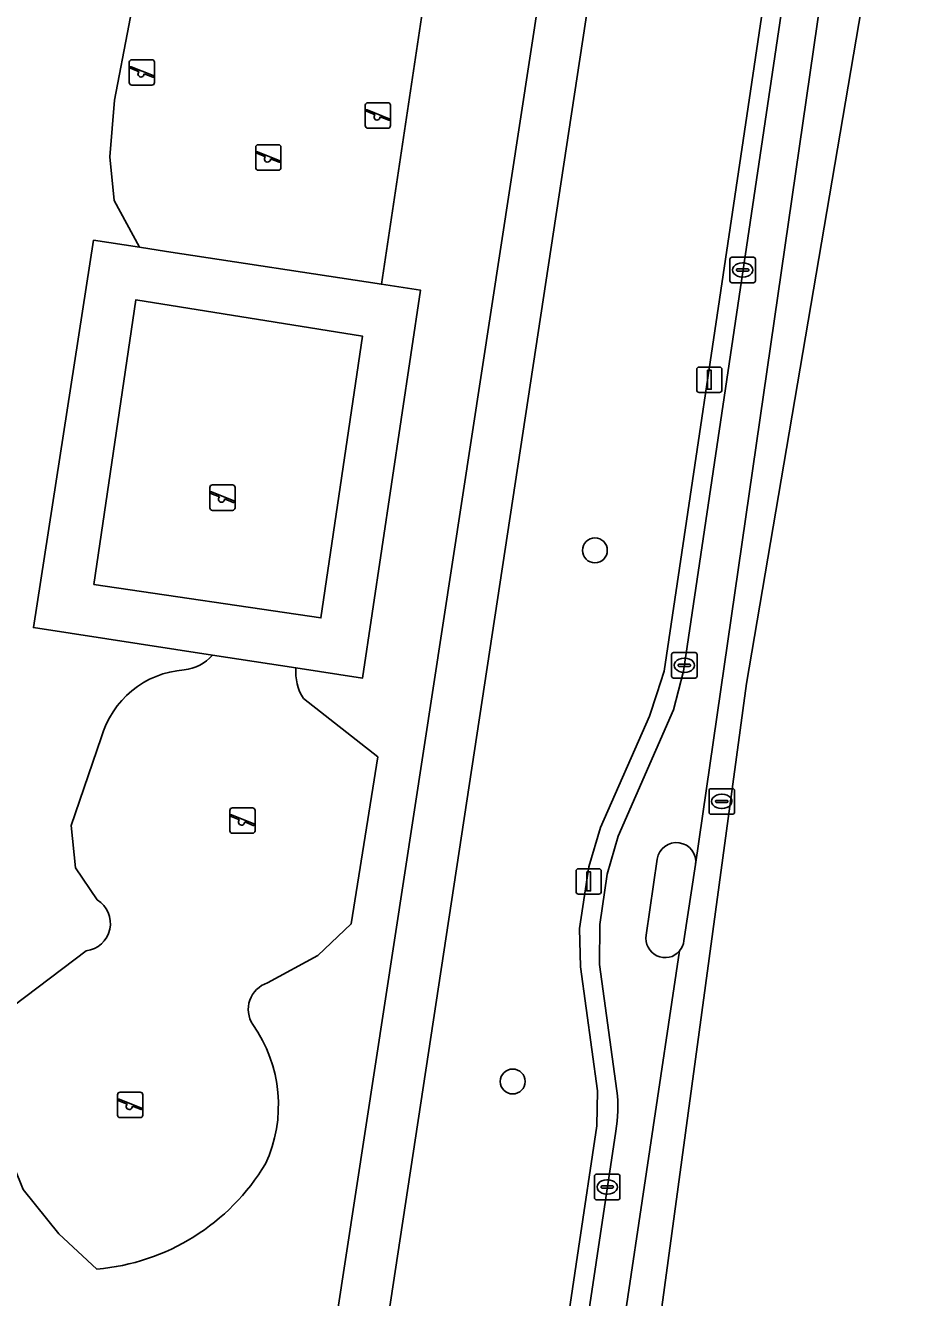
# Model space of a CAD drawing. Extents: x 163008 to 163854, y 382777 to 383982.
# Drawn here: x 163705.08 to 163740.26, y 383086.14 to 383136.12 of the extents above; entities that cross this region are included whole.
import ezdxf

# ---------------------------------------------------------------- set-up
doc = ezdxf.new("R2010")
doc.units = 0
for name, color, linetype in [('IMGEO_Boom', 7, 'Continuous'), ('IMGEO_Groenvoorziening', 7, 'Continuous'), ('IMGEO_Hek', 7, 'Continuous'), ('IMGEO_Kolk', 7, 'Continuous'), ('IMGEO_Lichtmast', 7, 'Continuous'), ('IMGEO_Rijbaan_lokaal_open', 7, 'Continuous'), ('IMGEO_Rioolput', 7, 'Continuous'), ('IMGEO_Speelvoorziening', 7, 'Continuous'), ('IMGEO_Terreindeel_gesloten', 7, 'Continuous'), ('IMGEO_Terreindeel_zand', 7, 'Continuous'), ('IMGEO_Verkeerseiland_open', 7, 'Continuous'), ('IMGEO_Voetpad_open', 7, 'Continuous')]:
    doc.layers.add(name, color=color, linetype=linetype)

msp = doc.modelspace()

# ---------------------------------------------------------------- linework, layer by layer
at = {"layer": 'IMGEO_Boom'}
for centre in [(163727.462, 383115.496), (163724.235, 383094.63)]:
    msp.add_circle(centre, 0.489, dxfattribs=at)
at = {"layer": 'IMGEO_Groenvoorziening'}
for points in [[(163726.863, 383100.64), (163727.225, 383103.062), (163727.689, 383104.611), (163729.604, 383108.978), (163729.892, 383109.86), (163730.184, 383110.755), (163733.286, 383131.597), (163735.465, 383146.236), (163736.525, 383153.358), (163736.218, 383153.406), (163729.856, 383154.392), (163728.769, 383147.255), (163726.543, 383132.643), (163723.23, 383110.894), (163719.918, 383089.145), (163716.864, 383069.095)], [(163651.938, 383093.599), (163714.654, 383068.002), (163725.671, 383139.799), (163725.721, 383140.138), (163718.17, 383141.248), (163718.136, 383139.733), (163721.075, 383139.327), (163719.071, 383125.948), (163720.61, 383125.712), (163718.335, 383110.478), (163715.712, 383110.88)], [(163712.43, 383111.384), (163705.393, 383112.463), (163707.758, 383127.68), (163709.57, 383127.403), (163708.565, 383129.238), (163708.393, 383130.951), (163708.586, 383133.179), (163709.143, 383136.114), (163710.043, 383140.891)], [(163716.004, 383109.674), (163718.936, 383107.382), (163717.885, 383100.82), (163716.57, 383099.579), (163714.592, 383098.502)], [(163707.905, 383101.761), (163707.054, 383103.023), (163706.874, 383104.681), (163708.061, 383108.128)], [(163723.612, 383066.507), (163726.821, 383088.074), (163727.539, 383092.894), (163727.57, 383094.263), (163726.901, 383099.138), (163726.863, 383100.64)], [(163707.889, 383087.257), (163706.397, 383088.649), (163704.998, 383090.394), (163702.655, 383096.13), (163707.474, 383099.766)]]:
    msp.add_lwpolyline(points, dxfattribs=at)
for centre, radius, start, end in [((163711.164, 383112.447), 1.653, 275.3828, 319.9939), ((163711.584, 383107.156), 3.654, 94.1534, 164.5804), ((163717.66, 383110.713), 1.955, 175.1101, 212.1113), ((163707.339, 383100.839), 1.082, 277.1903, 58.4281), ((163714.933, 383097.464), 1.093, 108.1899, 212.9521), ((163709.547, 383093.701), 5.478, 335.0539, 35.3331), ((163707.141, 383095.833), 8.608, 274.9868, 328.929)]:
    msp.add_arc(centre, radius, start, end, dxfattribs=at)
at = {"layer": 'IMGEO_Hek'}
msp.add_lwpolyline([(163668.146, 383152.551), (163671.878, 383176.79), (163672.946, 383177.576), (163673.417, 383178.311), (163676.436, 383180.421), (163676.757, 383180.227), (163679.151, 383179.843), (163697.534, 383177.061), (163726.338, 383172.701), (163723.797, 383155.311), (163727.894, 383154.735), (163725.721, 383140.138), (163725.671, 383139.799), (163714.654, 383068.002), (163651.938, 383093.599), (163652.08, 383093.941), (163660.107, 383112.661)], dxfattribs=at)
at = {"layer": 'IMGEO_Kolk'}
for p, q in [((163732.846, 383127.011), (163733.698, 383127.011)), ((163732.771, 383126.085), (163732.771, 383126.937)), ((163733.03, 383126.505), (163733.03, 383126.517)), ((163733.073, 383126.554), (163733.471, 383126.554)), ((163733.259, 383126.791), (163733.284, 383126.791)), ((163733.514, 383126.517), (163733.514, 383126.505)), ((163733.772, 383126.937), (163733.772, 383126.085)), ((163733.698, 383126.011), (163732.846, 383126.011)), ((163733.468, 383126.468), (163733.07, 383126.468)), ((163733.282, 383126.231), (163733.257, 383126.231)), ((163730.478, 383110.555), (163730.478, 383111.407)), ((163730.553, 383111.481), (163731.405, 383111.481)), ((163730.78, 383111.024), (163731.178, 383111.024)), ((163730.966, 383111.261), (163730.991, 383111.261)), ((163731.479, 383111.407), (163731.479, 383110.555)), ((163730.737, 383110.975), (163730.737, 383110.987)), ((163731.175, 383110.938), (163730.777, 383110.938)), ((163730.989, 383110.701), (163730.964, 383110.701)), ((163731.221, 383110.987), (163731.221, 383110.975)), ((163731.405, 383110.481), (163730.553, 383110.481)), ((163727.446, 383090.06), (163727.446, 383090.912)), ((163727.521, 383090.986), (163728.373, 383090.986)), ((163727.748, 383090.529), (163728.146, 383090.529)), ((163727.934, 383090.766), (163727.959, 383090.766)), ((163728.447, 383090.912), (163728.447, 383090.06)), ((163727.705, 383090.48), (163727.705, 383090.492)), ((163728.143, 383090.443), (163727.745, 383090.443)), ((163727.957, 383090.206), (163727.932, 383090.206)), ((163728.189, 383090.492), (163728.189, 383090.48)), ((163728.373, 383089.986), (163727.521, 383089.986))]:
    msp.add_line(p, q, dxfattribs=at)
for points in [[(163732.846, 383127.011), (163733.698, 383127.011)], [(163732.771, 383126.085), (163732.771, 383126.937)], [(163733.772, 383126.937), (163733.772, 383126.085)], [(163733.698, 383126.011), (163732.846, 383126.011)], [(163730.478, 383110.555), (163730.478, 383111.407)], [(163730.553, 383111.481), (163731.405, 383111.481)], [(163731.479, 383111.407), (163731.479, 383110.555)], [(163731.405, 383110.481), (163730.553, 383110.481)], [(163727.446, 383090.06), (163727.446, 383090.912)], [(163727.521, 383090.986), (163728.373, 383090.986)], [(163728.447, 383090.912), (163728.447, 383090.06)], [(163728.373, 383089.986), (163727.521, 383089.986)]]:
    msp.add_lwpolyline(points, dxfattribs=at)
for centre, radius, start, end in [((163732.848, 383126.935), 0.0765, 91.552, 178.448), ((163732.848, 383126.935), 0.0765, 91.552, 178.448), ((163733.696, 383126.935), 0.0765, 1.552, 88.448), ((163733.696, 383126.935), 0.0765, 1.552, 88.448), ((163733.07, 383126.514), 0.0403, 85.8775, 175.7526), ((163733.475, 383126.516), 0.0386, 1.7309, 96.639), ((163732.848, 383126.087), 0.0765, 181.552, 268.448), ((163732.848, 383126.087), 0.0765, 181.552, 268.448), ((163733.067, 383126.504), 0.0366, 178.938, 274.7102), ((163733.471, 383126.511), 0.043, 264.8664, 352.4533), ((163733.696, 383126.087), 0.0765, 271.552, 358.448), ((163733.696, 383126.087), 0.0765, 271.552, 358.448), ((163730.555, 383111.405), 0.0765, 91.552, 178.448), ((163730.555, 383111.405), 0.0765, 91.552, 178.448), ((163730.777, 383110.984), 0.0403, 85.8775, 175.7526), ((163731.182, 383110.986), 0.0386, 1.7309, 96.639), ((163731.403, 383111.405), 0.0765, 1.552, 88.448), ((163731.403, 383111.405), 0.0765, 1.552, 88.448), ((163730.555, 383110.557), 0.0765, 181.552, 268.448), ((163730.555, 383110.557), 0.0765, 181.552, 268.448), ((163730.774, 383110.974), 0.0366, 178.938, 274.7102), ((163731.178, 383110.981), 0.043, 264.8664, 352.4533), ((163731.403, 383110.557), 0.0765, 271.552, 358.448), ((163731.403, 383110.557), 0.0765, 271.552, 358.448), ((163727.523, 383090.91), 0.0765, 91.552, 178.448), ((163727.523, 383090.91), 0.0765, 91.552, 178.448), ((163727.745, 383090.489), 0.0403, 85.8775, 175.7526), ((163728.15, 383090.491), 0.0386, 1.7309, 96.639), ((163728.371, 383090.91), 0.0765, 1.552, 88.448), ((163728.371, 383090.91), 0.0765, 1.552, 88.448), ((163727.523, 383090.062), 0.0765, 181.552, 268.448), ((163727.523, 383090.062), 0.0765, 181.552, 268.448), ((163727.742, 383090.479), 0.0366, 178.938, 274.7102), ((163728.146, 383090.486), 0.043, 264.8664, 352.4533), ((163728.371, 383090.062), 0.0765, 271.552, 358.448), ((163728.371, 383090.062), 0.0765, 271.552, 358.448)]:
    msp.add_arc(centre, radius, start, end, dxfattribs=at)
for centre, major_axis, ratio, start_param, end_param in [((163733.258, 383126.511), (-0.387, 0.002), 0.722429, 4.712389, 7.853982), ((163733.283, 383126.511), (-0.39, 0.002), 0.717154, 1.570796, 4.712389), ((163730.965, 383110.981), (-0.387, 0.002), 0.722429, 4.712389, 7.853982), ((163730.99, 383110.981), (-0.39, 0.002), 0.717154, 1.570796, 4.712389), ((163727.933, 383090.486), (-0.387, 0.002), 0.722429, 4.712389, 7.853982), ((163727.958, 383090.486), (-0.39, 0.002), 0.717154, 1.570796, 4.712389)]:
    msp.add_ellipse(centre, major_axis=major_axis, ratio=ratio, start_param=start_param, end_param=end_param, dxfattribs=at)
at = {"layer": 'IMGEO_Lichtmast'}
for p, q in [((163731.464, 383121.797), (163731.464, 383122.597)), ((163731.464, 383122.597), (163731.464, 383121.797)), ((163731.564, 383122.697), (163732.354, 383122.697)), ((163732.354, 383122.697), (163731.564, 383122.697)), ((163732.454, 383122.597), (163732.454, 383121.797)), ((163732.454, 383121.797), (163732.454, 383122.597)), ((163732.354, 383121.697), (163731.564, 383121.697)), ((163731.564, 383121.697), (163732.354, 383121.697)), ((163726.722, 383102.089), (163726.722, 383102.889)), ((163726.722, 383102.889), (163726.722, 383102.089)), ((163726.822, 383102.989), (163727.612, 383102.989)), ((163727.612, 383102.989), (163726.822, 383102.989)), ((163727.712, 383102.889), (163727.712, 383102.089)), ((163727.712, 383102.089), (163727.712, 383102.889)), ((163727.612, 383101.989), (163726.822, 383101.989)), ((163726.822, 383101.989), (163727.612, 383101.989))]:
    msp.add_line(p, q, dxfattribs=at)
for points in [[(163731.884, 383122.572), (163732.034, 383122.572), (163732.034, 383121.822), (163731.884, 383121.822), (163731.884, 383122.572)], [(163727.142, 383102.864), (163727.292, 383102.864), (163727.292, 383102.114), (163727.142, 383102.114), (163727.142, 383102.864)]]:
    msp.add_lwpolyline(points, dxfattribs=at)
for centre, start, end in [((163731.564, 383122.597), 90, 180), ((163731.564, 383122.597), 90, 180), ((163732.354, 383122.597), 0, 90), ((163732.354, 383122.597), 360, 90), ((163731.564, 383121.797), 180, 270), ((163731.564, 383121.797), 180, 270), ((163732.354, 383121.797), 270, 0), ((163732.354, 383121.797), 270, 0), ((163726.822, 383102.889), 90, 180), ((163726.822, 383102.889), 90, 180), ((163727.612, 383102.889), 0, 90), ((163727.612, 383102.889), 360, 90), ((163726.822, 383102.089), 180, 270), ((163726.822, 383102.089), 180, 270), ((163727.612, 383102.089), 270, 0), ((163727.612, 383102.089), 270, 0)]:
    msp.add_arc(centre, 0.1, start, end, dxfattribs=at)
at = {"layer": 'IMGEO_Rijbaan_lokaal_open'}
for points in [[(163718.373, 383004.609), (163724.948, 383047.83), (163725.658, 383053.061), (163733.425, 383110.265), (163740.262, 383150.444), (163738.309, 383150.738), (163731.422, 383103.155), (163730.962, 383100.16)], [(163738.309, 383150.738), (163736.913, 383150.948), (163730.949, 383110.749), (163730.548, 383109.231), (163728.38, 383104.264), (163727.945, 383102.781), (163727.659, 383100.795), (163727.642, 383099.228), (163728.327, 383094.259)], [(163731.422, 383103.155), (163738.309, 383150.738)], [(163729.484, 383100.382), (163729.916, 383103.369)], [(163728.285, 383092.684), (163724.341, 383066.364), (163723.51, 383060.817), (163724.964, 383060.744), (163730.791, 383099.762)], [(163730.791, 383099.762), (163724.964, 383060.744), (163723.51, 383060.817)]]:
    msp.add_lwpolyline(points, dxfattribs=at)
for centre, radius, start, end in [((163730.668, 383103.255), 0.761, 352.4477, 171.3773), ((163730.219, 383100.243), 0.748, 169.3229, 319.9207), ((163730.223, 383100.242), 0.744, 319.8184, 353.6802), ((163723.08, 383093.611), 5.287, 349.9035, 7.0415)]:
    msp.add_arc(centre, radius, start, end, dxfattribs=at)
at = {"layer": 'IMGEO_Rioolput'}
for p, q in [((163731.949, 383105.206), (163731.949, 383106.058)), ((163732.024, 383106.132), (163732.876, 383106.132)), ((163732.95, 383106.058), (163732.95, 383105.206)), ((163732.208, 383105.626), (163732.208, 383105.638)), ((163732.646, 383105.589), (163732.248, 383105.589)), ((163732.251, 383105.675), (163732.649, 383105.675)), ((163732.437, 383105.912), (163732.462, 383105.912)), ((163732.692, 383105.638), (163732.692, 383105.626)), ((163732.876, 383105.132), (163732.024, 383105.132)), ((163732.46, 383105.352), (163732.435, 383105.352))]:
    msp.add_line(p, q, dxfattribs=at)
for points in [[(163731.949, 383105.206), (163731.949, 383106.058)], [(163732.024, 383106.132), (163732.876, 383106.132)], [(163732.95, 383106.058), (163732.95, 383105.206)], [(163732.876, 383105.132), (163732.024, 383105.132)]]:
    msp.add_lwpolyline(points, dxfattribs=at)
for centre, radius, start, end in [((163732.026, 383106.056), 0.0765, 91.552, 178.448), ((163732.026, 383106.056), 0.0765, 91.552, 178.448), ((163732.874, 383106.056), 0.0765, 1.552, 88.448), ((163732.874, 383106.056), 0.0765, 1.552, 88.448), ((163732.248, 383105.635), 0.0403, 85.8775, 175.7526), ((163732.245, 383105.625), 0.0366, 178.938, 274.7102), ((163732.649, 383105.632), 0.043, 264.8664, 352.4533), ((163732.653, 383105.637), 0.0386, 1.7309, 96.639), ((163732.026, 383105.208), 0.0765, 181.552, 268.448), ((163732.026, 383105.208), 0.0765, 181.552, 268.448), ((163732.874, 383105.208), 0.0765, 271.552, 358.448), ((163732.874, 383105.208), 0.0765, 271.552, 358.448)]:
    msp.add_arc(centre, radius, start, end, dxfattribs=at)
for centre, major_axis, ratio, start_param, end_param in [((163732.436, 383105.632), (-0.387, 0.002), 0.722429, 4.712389, 7.853982), ((163732.461, 383105.632), (-0.39, 0.002), 0.717154, 1.570796, 4.712389)]:
    msp.add_ellipse(centre, major_axis=major_axis, ratio=ratio, start_param=start_param, end_param=end_param, dxfattribs=at)
at = {"layer": 'IMGEO_Speelvoorziening'}
for p, q in [((163709.162, 383133.872), (163709.162, 383134.672)), ((163709.162, 383134.672), (163709.162, 383133.872)), ((163709.262, 383134.772), (163710.052, 383134.772)), ((163710.052, 383134.772), (163709.262, 383134.772)), ((163710.152, 383134.672), (163710.152, 383133.872)), ((163710.152, 383133.872), (163710.152, 383134.672)), ((163709.545, 383134.3), (163709.206, 383134.437)), ((163709.231, 383134.497), (163710.107, 383134.144)), ((163710.083, 383134.084), (163709.743, 383134.221)), ((163710.052, 383133.772), (163709.262, 383133.772)), ((163709.262, 383133.772), (163710.052, 383133.772)), ((163718.538, 383133.08), (163719.328, 383133.08)), ((163719.328, 383133.08), (163718.538, 383133.08)), ((163718.438, 383132.18), (163718.438, 383132.98)), ((163718.438, 383132.98), (163718.438, 383132.18)), ((163718.821, 383132.608), (163718.482, 383132.745)), ((163718.507, 383132.805), (163719.383, 383132.452)), ((163719.359, 383132.392), (163719.019, 383132.529)), ((163719.428, 383132.98), (163719.428, 383132.18)), ((163719.428, 383132.18), (163719.428, 383132.98)), ((163719.328, 383132.08), (163718.538, 383132.08)), ((163718.538, 383132.08), (163719.328, 383132.08)), ((163714.132, 383130.53), (163714.132, 383131.33)), ((163714.132, 383131.33), (163714.132, 383130.53)), ((163714.515, 383130.958), (163714.176, 383131.095)), ((163714.201, 383131.155), (163715.077, 383130.802)), ((163714.232, 383131.43), (163715.022, 383131.43)), ((163715.022, 383131.43), (163714.232, 383131.43)), ((163715.122, 383131.33), (163715.122, 383130.53)), ((163715.122, 383130.53), (163715.122, 383131.33)), ((163715.053, 383130.742), (163714.713, 383130.879)), ((163715.022, 383130.43), (163714.232, 383130.43)), ((163714.232, 383130.43), (163715.022, 383130.43)), ((163712.428, 383118.068), (163713.218, 383118.068)), ((163713.218, 383118.068), (163712.428, 383118.068)), ((163712.328, 383117.168), (163712.328, 383117.968)), ((163712.328, 383117.968), (163712.328, 383117.168)), ((163712.711, 383117.596), (163712.372, 383117.733)), ((163712.397, 383117.793), (163713.273, 383117.44)), ((163713.249, 383117.38), (163712.909, 383117.517)), ((163713.318, 383117.968), (163713.318, 383117.168)), ((163713.318, 383117.168), (163713.318, 383117.968)), ((163713.218, 383117.068), (163712.428, 383117.068)), ((163712.428, 383117.068), (163713.218, 383117.068)), ((163713.117, 383104.481), (163713.117, 383105.281)), ((163713.117, 383105.281), (163713.117, 383104.481)), ((163713.5, 383104.909), (163713.161, 383105.046)), ((163713.186, 383105.106), (163714.062, 383104.753)), ((163713.217, 383105.381), (163714.007, 383105.381)), ((163714.007, 383105.381), (163713.217, 383105.381)), ((163714.107, 383105.281), (163714.107, 383104.481)), ((163714.107, 383104.481), (163714.107, 383105.281)), ((163714.038, 383104.693), (163713.698, 383104.83)), ((163714.007, 383104.381), (163713.217, 383104.381)), ((163713.217, 383104.381), (163714.007, 383104.381)), ((163708.703, 383093.312), (163708.703, 383094.112)), ((163708.703, 383094.112), (163708.703, 383093.312)), ((163708.803, 383094.212), (163709.593, 383094.212)), ((163709.593, 383094.212), (163708.803, 383094.212)), ((163709.693, 383094.112), (163709.693, 383093.312)), ((163709.693, 383093.312), (163709.693, 383094.112)), ((163709.086, 383093.74), (163708.747, 383093.877)), ((163708.772, 383093.937), (163709.648, 383093.584)), ((163709.624, 383093.524), (163709.284, 383093.661)), ((163709.593, 383093.212), (163708.803, 383093.212)), ((163708.803, 383093.212), (163709.593, 383093.212))]:
    msp.add_line(p, q, dxfattribs=at)
for centre, radius, start, end in [((163709.262, 383134.672), 0.1, 90, 180), ((163709.262, 383134.672), 0.1, 90, 180), ((163710.052, 383134.672), 0.1, 0, 90), ((163710.052, 383134.672), 0.1, 360, 90), ((163709.219, 383134.467), 0.0327, 68.078, 248.078), ((163709.624, 383134.21), 0.12, 130.9928, 5.1632), ((163710.095, 383134.114), 0.0327, 248.078, 68.078), ((163709.262, 383133.872), 0.1, 180, 270), ((163709.262, 383133.872), 0.1, 180, 270), ((163710.052, 383133.872), 0.1, 270, 0), ((163710.052, 383133.872), 0.1, 270, 0), ((163718.538, 383132.98), 0.1, 90, 180), ((163718.538, 383132.98), 0.1, 90, 180), ((163719.328, 383132.98), 0.1, 0, 90), ((163719.328, 383132.98), 0.1, 360, 90), ((163718.495, 383132.775), 0.0327, 68.078, 248.078), ((163718.9, 383132.518), 0.12, 130.9928, 5.1632), ((163718.538, 383132.18), 0.1, 180, 270), ((163718.538, 383132.18), 0.1, 180, 270), ((163719.328, 383132.18), 0.1, 270, 0), ((163719.328, 383132.18), 0.1, 270, 0), ((163719.371, 383132.422), 0.0327, 248.078, 68.078), ((163714.232, 383131.33), 0.1, 90, 180), ((163714.232, 383131.33), 0.1, 90, 180), ((163714.189, 383131.125), 0.0327, 68.078, 248.078), ((163715.022, 383131.33), 0.1, 0, 90), ((163715.022, 383131.33), 0.1, 360, 90), ((163714.232, 383130.53), 0.1, 180, 270), ((163714.232, 383130.53), 0.1, 180, 270), ((163714.594, 383130.868), 0.12, 130.9928, 5.1632), ((163715.022, 383130.53), 0.1, 270, 0), ((163715.022, 383130.53), 0.1, 270, 0), ((163715.065, 383130.772), 0.0327, 248.078, 68.078), ((163712.428, 383117.968), 0.1, 90, 180), ((163712.428, 383117.968), 0.1, 90, 180), ((163713.218, 383117.968), 0.1, 0, 90), ((163713.218, 383117.968), 0.1, 360, 90), ((163712.385, 383117.763), 0.0327, 68.078, 248.078), ((163712.79, 383117.506), 0.12, 130.9928, 5.1632), ((163712.428, 383117.168), 0.1, 180, 270), ((163712.428, 383117.168), 0.1, 180, 270), ((163713.218, 383117.168), 0.1, 270, 0), ((163713.218, 383117.168), 0.1, 270, 0), ((163713.261, 383117.41), 0.0327, 248.078, 68.078), ((163713.217, 383105.281), 0.1, 90, 180), ((163713.217, 383105.281), 0.1, 90, 180), ((163713.174, 383105.076), 0.0327, 68.078, 248.078), ((163714.007, 383105.281), 0.1, 0, 90), ((163714.007, 383105.281), 0.1, 360, 90), ((163713.579, 383104.819), 0.12, 130.9928, 5.1632), ((163714.05, 383104.723), 0.0327, 248.078, 68.078), ((163713.217, 383104.481), 0.1, 180, 270), ((163713.217, 383104.481), 0.1, 180, 270), ((163714.007, 383104.481), 0.1, 270, 0), ((163714.007, 383104.481), 0.1, 270, 0), ((163708.803, 383094.112), 0.1, 90, 180), ((163708.803, 383094.112), 0.1, 90, 180), ((163709.593, 383094.112), 0.1, 0, 90), ((163709.593, 383094.112), 0.1, 360, 90), ((163708.76, 383093.907), 0.0327, 68.078, 248.078), ((163709.165, 383093.65), 0.12, 130.9928, 5.1632), ((163709.636, 383093.554), 0.0327, 248.078, 68.078), ((163708.803, 383093.312), 0.1, 180, 270), ((163708.803, 383093.312), 0.1, 180, 270), ((163709.593, 383093.312), 0.1, 270, 0), ((163709.593, 383093.312), 0.1, 270, 0)]:
    msp.add_arc(centre, radius, start, end, dxfattribs=at)
at = {"layer": 'IMGEO_Terreindeel_gesloten'}
for points in [[(163720.61, 383125.712), (163719.071, 383125.948), (163710.626, 383127.241), (163709.57, 383127.403), (163707.758, 383127.68), (163705.393, 383112.463), (163712.43, 383111.384), (163715.712, 383110.88), (163718.335, 383110.478)], [(163707.776, 383114.16), (163716.693, 383112.842), (163718.335, 383123.907), (163709.418, 383125.333)], [(163718.335, 383123.907), (163716.693, 383112.842), (163707.776, 383114.16), (163709.418, 383125.333)]]:
    msp.add_lwpolyline(points, close=True, dxfattribs=at)
at = {"layer": 'IMGEO_Terreindeel_zand'}
msp.add_lwpolyline([(163718.136, 383139.733), (163710.71, 383140.812), (163710.043, 383140.891), (163709.143, 383136.114), (163708.586, 383133.179), (163708.393, 383130.951), (163708.565, 383129.238), (163709.57, 383127.403), (163710.626, 383127.241), (163719.071, 383125.948), (163721.075, 383139.327)], close=True, dxfattribs=at)
for points in [[(163715.712, 383110.88), (163712.43, 383111.384)], [(163717.885, 383100.82), (163718.936, 383107.382), (163716.004, 383109.674)], [(163708.061, 383108.128), (163706.874, 383104.681), (163707.054, 383103.023), (163707.905, 383101.761)], [(163714.592, 383098.502), (163716.57, 383099.579), (163717.885, 383100.82)], [(163707.474, 383099.766), (163702.655, 383096.13), (163704.998, 383090.394), (163706.397, 383088.649), (163707.889, 383087.257)]]:
    msp.add_lwpolyline(points, dxfattribs=at)
for centre, radius, start, end in [((163711.164, 383112.447), 1.653, 275.3828, 319.9939), ((163711.584, 383107.156), 3.654, 94.1534, 164.5804), ((163717.66, 383110.713), 1.955, 175.1101, 212.1113), ((163707.339, 383100.839), 1.082, 277.1903, 58.4281), ((163714.933, 383097.464), 1.093, 108.1899, 212.9521), ((163709.547, 383093.701), 5.478, 335.0539, 35.3331), ((163707.141, 383095.833), 8.608, 274.9868, 328.929)]:
    msp.add_arc(centre, radius, start, end, dxfattribs=at)
at = {"layer": 'IMGEO_Verkeerseiland_open'}
for points in [[(163729.916, 383103.369), (163729.484, 383100.382)], [(163730.962, 383100.16), (163731.422, 383103.155)]]:
    msp.add_lwpolyline(points, dxfattribs=at)
for centre, radius, start, end in [((163730.668, 383103.255), 0.761, 352.4477, 171.3773), ((163730.219, 383100.243), 0.748, 169.3229, 319.9207), ((163730.223, 383100.242), 0.744, 319.8184, 353.6802)]:
    msp.add_arc(centre, radius, start, end, dxfattribs=at)
at = {"layer": 'IMGEO_Voetpad_open'}
for points in [[(163727.809, 383157.198), (163728.492, 383161.586), (163729.863, 383170.272), (163729.895, 383170.477), (163730.167, 383172.202), (163726.338, 383172.701), (163723.797, 383155.311), (163727.894, 383154.735), (163725.721, 383140.138), (163725.671, 383139.799), (163714.654, 383068.002), (163714.38, 383064.486)], [(163727.642, 383099.228), (163727.659, 383100.795), (163727.945, 383102.781), (163728.38, 383104.264), (163730.548, 383109.231), (163730.949, 383110.749), (163736.913, 383150.948), (163739.221, 383166.789), (163739.894, 383171.129), (163738.875, 383171.285), (163738.87, 383171.257), (163738.807, 383170.8), (163736.584, 383155.863)], [(163716.864, 383069.095), (163719.918, 383089.145), (163723.23, 383110.894), (163726.543, 383132.643), (163728.769, 383147.255), (163729.856, 383154.392), (163736.218, 383153.406), (163736.56, 383155.701)], [(163736.56, 383155.701), (163736.218, 383153.406), (163736.525, 383153.358), (163735.465, 383146.236), (163733.286, 383131.597), (163730.184, 383110.755), (163729.892, 383109.86), (163729.604, 383108.978), (163727.689, 383104.611), (163727.225, 383103.062), (163726.863, 383100.64), (163726.901, 383099.138), (163727.57, 383094.263), (163727.539, 383092.894), (163726.821, 383088.074), (163723.612, 383066.507), (163724.341, 383066.364), (163728.285, 383092.684)], [(163728.327, 383094.259), (163727.642, 383099.228)]]:
    msp.add_lwpolyline(points, dxfattribs=at)
msp.add_arc((163723.08, 383093.611), 5.287, 349.9035, 7.0415, dxfattribs=at)

doc.saveas('drawing.dxf')
